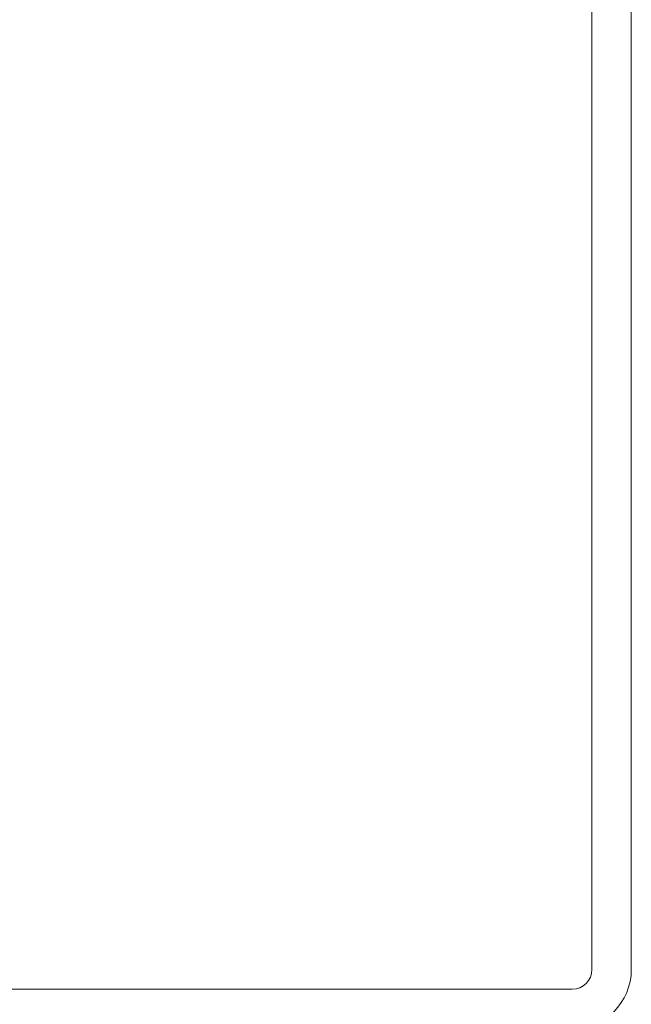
# Model space of a CAD drawing. Header units: metres. Extents: x -3.6 to 84.5, y -11 to 16.8.
# Tile 488 of 656: x 58.3509 to 58.382, y -0.1798 to -0.1297. Entities that reach past the tile are written whole.
import ezdxf

# ---------------------------------------------------------------- set-up
doc = ezdxf.new("R2010")
doc.units = ezdxf.units.M
doc.header["$MEASUREMENT"] = 0
doc.layers.add('301 - Elemente.Linie', color=7, linetype='Continuous')

msp = doc.modelspace()

# ---------------------------------------------------------------- linework, layer by layer
at = {"layer": '301 - Elemente.Linie', "color": 7, "linetype": 'Continuous', "lineweight": 5}
for p, q in [((58.379989, -0.178), (58.379989, -0.032)), ((58.379989, -0.032), (58.379989, -0.178)), ((58.381989, -0.032), (58.381989, -0.178)), ((58.336989, -0.179), (58.378989, -0.179)), ((58.378989, -0.179), (58.349989, -0.179))]:
    msp.add_line(p, q, dxfattribs=at)
for radius in [0.001, 0.003, 0.001]:
    msp.add_arc((58.378989, -0.178), radius, 270, 0, dxfattribs=at)

doc.saveas('drawing.dxf')
